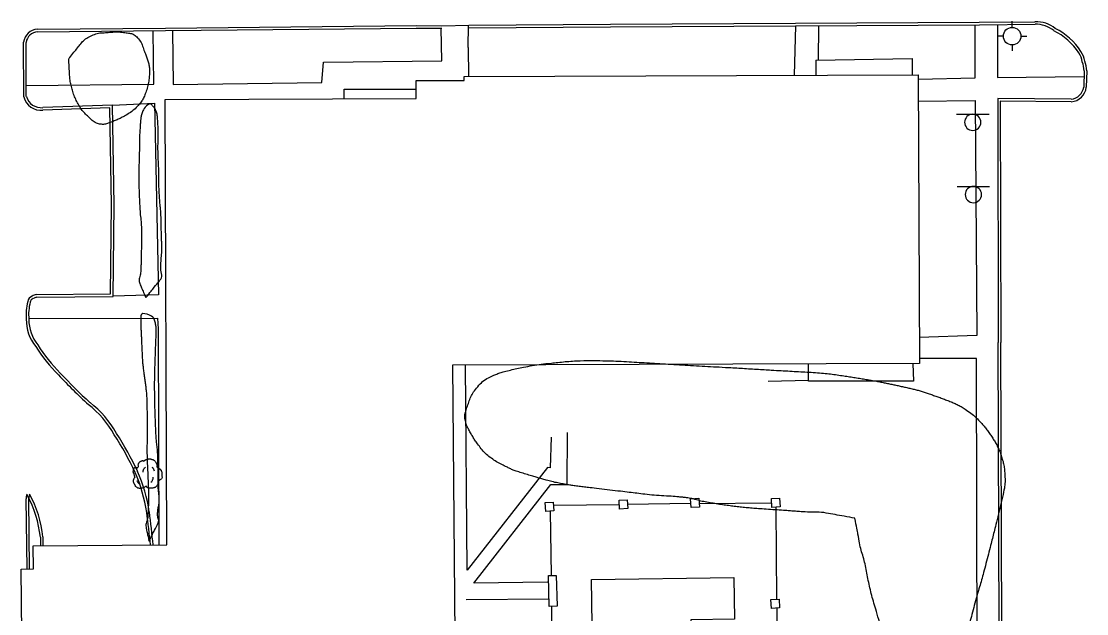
# Model space of a CAD drawing. Extents: x 2145380 to 2157287, y 139568 to 149130.
# Drawn here: x 2151031 to 2151275.5, y 145213.1 to 145349.2 of the extents above; entities that cross this region are included whole.
import ezdxf

# ---------------------------------------------------------------- set-up
doc = ezdxf.new("R2010")
doc.units = 0
for name, color, linetype in [('TOPO_Asphalt', 7, 'Continuous'), ('TOPO_Building', 7, 'Continuous'), ('TOPO_Concrete', 7, 'Continuous'), ('TOPO_Curb Back', 7, 'Continuous'), ('TOPO_Fence', 7, 'Continuous'), ('TOPO_Shrub', 7, 'Continuous'), ('TOPO_Sidewalk', 7, 'Continuous'), ('TOPO_Sign', 7, 'Continuous'), ('TOPO_Tree', 7, 'Continuous'), ('TOPO_Tree Line', 7, 'Continuous'), ('TOPO_Wall Freestanding', 7, 'Continuous'), ('TOPO_Water Fire Hydrant', 7, 'Continuous')]:
    doc.layers.add(name, color=color, linetype=linetype)

# ---------------------------------------------------------------- blocks, each defined once
blk = doc.blocks.new('FIRHYD')
at = {"layer": 'TOPO_Water Fire Hydrant'}
for p, q in [((0, 10.2), (0, 17.3)), ((10.2, 0), (17.3, 0)), ((-10.2, 0), (-17.3, 0)), ((0, -10.2), (0, -17.3))]:
    blk.add_line(p, q, dxfattribs=at)
blk.add_circle((0, 0), 10.2, dxfattribs=at)
blk = doc.blocks.new('TREE')
at = {"layer": 'TOPO_Tree'}
for points in [[(-14.1, -0.4), (-14.2, 0.5), (-14.4, 1.4), (-14.6, 2.3), (-14.8, 3.2), (-15.5, 4), (-15.7, 4.9), (-15.8, 5.6), (-15.7, 6.3), (-15.7, 7), (-15.6, 7.9), (-15.7, 8.8), (-15.1, 9.7), (-14.6, 10.4), (-13.8, 10.5), (-13, 10.7), (-12.2, 11), (-11.1, 10), (-10.4, 10.7), (-9.4, 11.7), (-10.3, 13.3), (-9.8, 14.4), (-9.6, 15.1), (-9.3, 15.9), (-8.8, 16.5), (-8.2, 17.3), (-7.5, 17.7), (-6.7, 18.1), (-6.1, 18.4), (-5.6, 18.6), (-5.1, 18.7), (-4.5, 18.7), (-4, 18.5), (-3.5, 18.1)], [(-3.5, 17.6), (-3.1, 18.3), (-2.6, 18.8), (-1.9, 19.2), (-1, 19.7), (-0.2, 20), (0.7, 20.2), (1.6, 20.5), (2.5, 20.8), (3.4, 20.8), (4.1, 20.7), (4.8, 20.5), (5.5, 20.2), (6.4, 19.9), (7.3, 19.7), (8.2, 19.2), (9.4, 18.4), (10, 17.2), (10.8, 16), (11.2, 15.3), (11.6, 14.6), (11.9, 13.9), (12.2, 13.1), (11.4, 12), (11.9, 11.2), (12, 11), (12.2, 10.9), (12.4, 10.7), (12.9, 10.4), (13.5, 10), (14, 9.7), (14.7, 9.2), (15.4, 8.7), (16.1, 8.1), (16.7, 7.5), (16.9, 6.7), (17.1, 6), (17.6, 4.4), (17.7, 2.8), (17.7, 1.2), (17.7, -0.2), (17.8, -2.2), (16.6, -3), (15.5, -3.8), (14.3, -4.6), (13.2, -5.3)], [(13.2, -5.3), (13.3, -5.8), (13.4, -6.3), (13.4, -6.7), (13.8, -8.5), (12.2, -10), (10.8, -11.5), (10, -12.3), (9.1, -12.8), (8.2, -13.1), (6, -13.8), (3.3, -13.6), (1.3, -13.1), (0.5, -12.9), (-0.1, -11.4), (-0.8, -11.5), (-2, -11.6), (-3.3, -12.8), (-4.5, -13.1), (-6.1, -13.5), (-7.8, -14), (-9.3, -13.6), (-11.4, -13.1), (-12.8, -11.4), (-14.1, -9.4), (-15.3, -7.3), (-15.6, -5.1), (-15.1, -3), (-14.9, -1.9), (-13.9, -0.8), (-13.5, 0.1)], [(-4.2, 5.1), (-4.5, 6.1), (-4.3, 7.2), (-3.8, 8.2), (-3.3, 9.3), (-2.7, 10.3), (-1.6, 11)], [(5.9, 11.2), (6.5, 10.7), (7, 10.2), (7.4, 9.5), (7.9, 8.6), (8.3, 7.6), (8.5, 6.6)], [(-11.4, -4.5), (-11.5, -5.4), (-11, -6.3), (-10.1, -7.2), (-9.3, -8), (-8.5, -8.3), (-7.7, -8.1)], [(4.8, -6.3), (5.7, -5.7), (6.3, -4.9), (6.8, -3.9), (7.4, -2.8), (7.6, -1.7), (7.5, -0.6)]]:
    blk.add_open_spline(points, degree=3, dxfattribs=at)

msp = doc.modelspace()

# ---------------------------------------------------------------- linework, layer by layer
at = {"layer": 'TOPO_Asphalt'}
msp.add_line((2151127.51, 145348.14), (2151133.74, 145348.24), dxfattribs=at)
at = {"layer": 'TOPO_Building'}
msp.add_lwpolyline([(2151064.39, 145228.91), (2151063.98, 145331.21), (2151121.6, 145331.44), (2151121.59, 145335.53), (2151132.67, 145335.58), (2151132.67, 145336.45), (2151236.86, 145336.86), (2151237.13, 145270.58), (2151129.94, 145270.15), (2151131.51, 145092.77), (2151237.77, 145093.71), (2151238.35, 145027.44), (2151123.26, 145026.42), (2151123.22, 145031.22), (2151065.97, 145030.71), (2151064.5, 145196.3), (2151033.07, 145196.02), (2151033.03, 145201.03), (2151031.19, 145201.01), (2151030.99, 145223.32), (2151033.76, 145223.35), (2151033.72, 145228.64)], close=True, dxfattribs=at)
at = {"layer": 'TOPO_Concrete'}
msp.add_line((2151213.37, 145340.23), (2151213.37, 145336.77), dxfattribs=at)
for points in [[(2151213.37, 145340.23), (2151235.45, 145340.62), (2151235.46, 145336.86)], [(2151105.1, 145331.37), (2151105.12, 145333.57), (2151121.59, 145333.59)], [(2151235.64, 145270.57), (2151235.82, 145266.51), (2151211.66, 145266.46), (2151211.65, 145270.48)]]:
    msp.add_lwpolyline(points, dxfattribs=at)
msp.add_lwpolyline([(2151161.88, 145220.92), (2151194.54, 145221.41), (2151194.69, 145211.82), (2151184.71, 145211.67), (2151185.27, 145174.68), (2151162.58, 145174.34)], close=True, dxfattribs=at)
at = {"layer": 'TOPO_Curb Back'}
for points in [[(2151133.74, 145348.24), (2151166.27, 145348.47), (2151208.71, 145348.71), (2151250.89, 145348.96), (2151263.67, 145349.06)], [(2151133.74, 145347.64), (2151166.27, 145347.87), (2151208.71, 145348.11), (2151250.9, 145348.36), (2151263.68, 145348.46)], [(2151034.69, 145347.34), (2151064.11, 145347.61), (2151121.64, 145348.21), (2151127.51, 145348.14)], [(2151034.71, 145346.74), (2151064.11, 145347.01), (2151121.64, 145347.61), (2151127.5, 145347.54)], [(2151031.54, 145331.78), (2151031.5, 145344.33)], [(2151032.14, 145331.87), (2151032.1, 145344.3)], [(2151274.94, 145337.78), (2151274.85, 145334.05)], [(2151275.54, 145337.78), (2151275.45, 145334.01)], [(2151271.98, 145331.25), (2151255.12, 145331.41), (2151255.25, 145275.35)], [(2151034.43, 145286.38), (2151051.47, 145286.54), (2151051.67, 145306.96), (2151051.33, 145329.26), (2151035.95, 145328.72)], [(2151034.49, 145285.78), (2151052.07, 145285.95), (2151052.27, 145306.96), (2151051.92, 145329.88), (2151035.92, 145329.32)], [(2151272.01, 145330.65), (2151255.72, 145330.8), (2151255.85, 145275.35)], [(2151037.49, 145014.35), (2151068.9, 145014.47), (2151115.97, 145014.82), (2151130.4, 145014.91), (2151184.73, 145015.41), (2151239.02, 145015.66), (2151256.37, 145015.49), (2151256.3, 145028.34), (2151256.14, 145085.59), (2151255.73, 145143.05), (2151255.49, 145209.45), (2151255.25, 145275.35)], [(2151037.54, 145013.75), (2151068.9, 145013.87), (2151115.98, 145014.22), (2151130.41, 145014.31), (2151184.73, 145014.81), (2151239.02, 145015.06), (2151256.98, 145014.88), (2151256.9, 145028.35), (2151256.74, 145085.59), (2151256.33, 145143.05), (2151256.09, 145209.45), (2151255.85, 145275.35)], [(2151032.3, 145223.33), (2151032.08, 145239.44)], [(2151032.9, 145223.34), (2151032.68, 145239.46)], [(2151035.36, 145230.67), (2151035.36, 145228.65)], [(2151035.96, 145230.7), (2151035.96, 145228.66)]]:
    msp.add_lwpolyline(points, dxfattribs=at)
for centre, radius, start, end in [((2151263.85, 145341.86), 7.21, 51.5896, 91.3721), ((2151263.85, 145341.86), 6.61, 51.0693, 91.4098), ((2151034.85, 145343.97), 3.37, 92.6857, 173.8646), ((2151034.85, 145343.97), 2.77, 92.9078, 173.2136), ((2151261.45, 145333.92), 14.63, 32.9602, 63.3988), ((2151261.45, 145333.92), 15.23, 33.0029, 63.1588), ((2151269.84, 145339.14), 4.75, 8.4131, 35.1783), ((2151269.84, 145339.14), 5.35, 9.0531, 35.0475), ((2151267.96, 145337.48), 6.99, 2.449, 19.6819), ((2151267.96, 145337.48), 7.59, 2.2946, 19.24), ((2151271.62, 145334.49), 3.26, 276.2909, 352.2726), ((2151271.62, 145334.49), 3.86, 275.7371, 352.7842), ((2151035.63, 145332.95), 4.25, 196.0845, 274.4061), ((2151035.63, 145332.95), 3.65, 197.3505, 274.592), ((2151034.19, 145284.41), 1.77, 113.7829, 168.5349), ((2151034.19, 145284.41), 1.17, 112.2361, 169.2665), ((2151034.96, 145283.48), 2.95, 100.3345, 120.1208), ((2151034.96, 145283.48), 2.35, 101.5177, 120.9674), ((2151043.94, 145281.77), 11.87, 165.3851, 185.2604), ((2151043.94, 145281.77), 11.27, 165.2936, 185.2619), ((2151041.98, 145280.66), 9.86, 179.7322, 218.8615), ((2151041.98, 145280.66), 9.26, 179.7316, 219.096), ((2151063.38, 145292.35), 34.13, 211.5781, 225.6358), ((2151063.37, 145292.34), 33.52, 211.5108, 225.6631), ((2151117.64, 145339.86), 106.18, 222.6301, 227.8436), ((2151117.68, 145339.91), 105.65, 222.6239, 227.8316), ((2151031.88, 145242.71), 23.45, 29.324, 51.8371), ((2151031.88, 145242.71), 24.05, 29.3654, 51.7849), ((2150982.77, 145209.75), 82.54, 25.6864, 32.577), ((2150982.8, 145209.77), 83.11, 25.6761, 32.5672), ((2151021.08, 145230.23), 39.78, 8.9872, 22.9984), ((2151021.08, 145230.23), 39.18, 8.9986, 22.9783), ((2151034.17, 145239.56), 2.09, 151.2815, 183.2409), ((2151010.27, 145228.05), 25.23, 5.9575, 28.9883), ((2151034.17, 145239.56), 1.49, 151.2832, 183.6927), ((2151010.27, 145228.05), 25.83, 5.8892, 28.9869), ((2150852.72, 145209.13), 208.85, 5.4249, 7.4921), ((2150852.72, 145209.13), 209.45, 5.4108, 7.4942)]:
    msp.add_arc(centre, radius, start, end, dxfattribs=at)
at = {"layer": 'TOPO_Fence'}
for p, q in [((2151184.69, 145238.37), (2151170.16, 145238.2)), ((2151186.58, 145238.39), (2151203.22, 145238.58)), ((2151152.66, 145221.85), (2151152.49, 145236.66)), ((2151153.16, 145238.01), (2151168.27, 145238.18)), ((2151204.17, 145237.56), (2151204.37, 145216.41)), ((2151153.4, 145158.12), (2151152.74, 145214.78)), ((2151204.39, 145214.39), (2151204.54, 145198.06))]:
    msp.add_line(p, q, dxfattribs=at)
at = {"layer": 'TOPO_Shrub'}
for points in [[(2151059.56, 145285.68), (2151059.56, 145285.68), (2151059.14, 145286.67), (2151058.72, 145287.66), (2151058.3, 145288.65), (2151057.87, 145289.66), (2151058.38, 145290.84), (2151058.41, 145291.93), (2151058.45, 145292.86), (2151058.48, 145293.79), (2151058.51, 145294.71), (2151058.54, 145295.76), (2151058.54, 145296.8), (2151058.55, 145297.85), (2151058.57, 145299.05), (2151058.59, 145300.26), (2151058.56, 145301.47), (2151058.51, 145303.11), (2151058.28, 145304.73), (2151058.19, 145306.37), (2151058.13, 145307.39), (2151058.08, 145308.4), (2151058.05, 145309.42), (2151058.01, 145310.47), (2151057.98, 145311.51), (2151057.98, 145312.55), (2151057.97, 145314.03), (2151057.98, 145315.5), (2151058.02, 145316.98), (2151058.04, 145317.81), (2151058.07, 145318.65), (2151058.09, 145319.48), (2151058.11, 145320.45), (2151058.11, 145321.41), (2151058.13, 145322.37), (2151058.15, 145323.44), (2151058.24, 145324.5), (2151058.31, 145325.56), (2151058.37, 145326.42), (2151058.46, 145327.26), (2151058.71, 145328.11), (2151058.99, 145329.06), (2151060.46, 145330.47), (2151061.01, 145329.89), (2151061.53, 145329.32), (2151062.12, 145328.27), (2151062.21, 145327.34), (2151062.33, 145326.05), (2151062.39, 145324.77), (2151062.4, 145323.48), (2151062.4, 145321.82), (2151062.34, 145320.16), (2151062.39, 145318.49), (2151062.42, 145317.31), (2151062.51, 145316.12), (2151062.54, 145314.93), (2151062.57, 145313.73), (2151062.54, 145312.52), (2151062.58, 145311.31), (2151062.62, 145310.15), (2151062.7, 145308.99), (2151062.78, 145307.83), (2151062.85, 145306.86), (2151062.99, 145305.9), (2151063.03, 145304.92), (2151063.09, 145303.43), (2151063.1, 145301.94), (2151063.15, 145300.44), (2151063.17, 145299.59), (2151063.21, 145298.73), (2151063.23, 145297.88), (2151063.27, 145296.36), (2151063.1, 145294.83), (2151063.02, 145293.31), (2151062.95, 145292.01), (2151063.46, 145290.43), (2151062.63, 145289.43), (2151061.61, 145288.18), (2151060.58, 145286.93), (2151059.56, 145285.68)], [(2151060.3, 145229.74), (2151060.11, 145230.65), (2151059.91, 145231.55), (2151059.72, 145232.45), (2151059.48, 145233.53), (2151059.99, 145234.64), (2151060.04, 145235.74), (2151060.11, 145237.26), (2151060.24, 145238.78), (2151060.2, 145240.3), (2151060.16, 145241.79), (2151060.1, 145243.29), (2151060.04, 145244.79), (2151059.98, 145246.33), (2151059.89, 145247.87), (2151059.85, 145249.42), (2151059.8, 145251.24), (2151059.9, 145253.07), (2151059.89, 145254.9), (2151059.88, 145255.94), (2151059.87, 145256.99), (2151059.86, 145258.03), (2151059.85, 145259.29), (2151059.83, 145260.55), (2151059.8, 145261.81), (2151059.78, 145262.96), (2151059.67, 145264.11), (2151059.54, 145265.25), (2151059.42, 145266.33), (2151059.22, 145267.4), (2151059.09, 145268.48), (2151058.96, 145269.57), (2151058.82, 145270.66), (2151058.77, 145271.76), (2151058.7, 145273.06), (2151058.64, 145274.35), (2151058.59, 145275.65), (2151058.54, 145276.57), (2151058.5, 145277.48), (2151058.46, 145278.39), (2151058.42, 145279.34), (2151058.4, 145280.29), (2151058.42, 145281.24), (2151058.45, 145282.32), (2151061.28, 145281.5), (2151061.58, 145280.44), (2151061.82, 145279.59), (2151062, 145278.74), (2151061.97, 145277.87), (2151061.9, 145276.04), (2151061.81, 145274.21), (2151061.76, 145272.37), (2151061.7, 145270.61), (2151061.64, 145268.85), (2151061.61, 145267.09), (2151061.58, 145265.61), (2151061.6, 145264.14), (2151061.63, 145262.66), (2151061.66, 145260.84), (2151061.72, 145259.01), (2151061.78, 145257.18), (2151061.82, 145256.07), (2151061.87, 145254.96), (2151061.93, 145253.85), (2151062, 145252.66), (2151062.19, 145251.49), (2151062.26, 145250.3), (2151062.33, 145249.1), (2151062.36, 145247.89), (2151062.38, 145246.68), (2151062.4, 145245.52), (2151062.37, 145244.36), (2151062.38, 145243.2), (2151062.39, 145241.85), (2151062.62, 145240.5), (2151062.62, 145239.15), (2151062.62, 145238.19), (2151062.35, 145237.23), (2151062.27, 145236.26), (2151062.2, 145235.4), (2151062.68, 145234.43), (2151062.28, 145233.65), (2151061.62, 145232.35), (2151060.96, 145231.04), (2151060.3, 145229.74)]]:
    msp.add_open_spline(points, degree=3, dxfattribs=at)
at = {"layer": 'TOPO_Sidewalk'}
for p, q in [((2151133.59, 145343.15), (2151133.62, 145348.24)), ((2151208.67, 145348.11), (2151208.43, 145336.75)), ((2151213.97, 145340.24), (2151214.08, 145348.14)), ((2151062.38, 145278.51), (2151062.57, 145228.89)), ((2151211.66, 145266.62), (2151202.4, 145266.45)), ((2151133.07, 145216.32), (2151152.14, 145216.51))]:
    msp.add_line(p, q, dxfattribs=at)
for points in [[(2151255.09, 145348.39), (2151255.04, 145336.25), (2151274.91, 145336.45)], [(2151032.13, 145334.44), (2151061.41, 145334.72), (2151061.27, 145346.98)], [(2151065.66, 145347.03), (2151065.87, 145334.64), (2151099.96, 145335.12), (2151100.33, 145339.73), (2151127.53, 145340.06), (2151127.37, 145347.54)], [(2151236.86, 145335.86), (2151249.95, 145336.18), (2151249.94, 145348.35)], [(2151051.92, 145329.88), (2151061.6, 145330.38), (2151062.47, 145286.3), (2151052.07, 145286.01)], [(2151236.88, 145330.77), (2151249.95, 145330.97), (2151250.32, 145276.95), (2151237.1, 145276.56)], [(2151032.71, 145280.88), (2151062.25, 145280.94), (2151062.38, 145278.51)], [(2151152.63, 145253.64), (2151152.39, 145246.55), (2151151.79, 145246.63), (2151133.31, 145223.05), (2151132.96, 145270.25)], [(2151237.78, 145092.05), (2151251.09, 145092.44), (2151250.83, 145140.43), (2151250.39, 145203.04), (2151250.27, 145271.68), (2151237.12, 145271.71)], [(2151151.8, 145220.34), (2151134.89, 145220.08), (2151152.55, 145242.77), (2151156.32, 145242.79), (2151156.4, 145254.7)]]:
    msp.add_lwpolyline(points, dxfattribs=at)
at = {"layer": 'TOPO_Sign'}
for points in [[(2151245.64, 145327.81), (2151253.14, 145327.82)], [(2151249.39, 145327.81), (2151249.39, 145327.81)], [(2151247.53, 145325.95), (2151247.53, 145325.95)], [(2151249.39, 145324.08), (2151249.39, 145324.08)], [(2151251.26, 145325.95), (2151251.26, 145325.95)], [(2151245.78, 145311.23), (2151253.27, 145311.24)], [(2151247.66, 145309.36), (2151247.66, 145309.36)], [(2151249.53, 145311.23), (2151249.53, 145311.23)], [(2151251.4, 145309.36), (2151251.4, 145309.36)], [(2151249.53, 145307.49), (2151249.53, 145307.49)]]:
    msp.add_lwpolyline(points, dxfattribs=at)
for centre, start, end in [((2151249.39, 145325.95), 90, 180), ((2151249.39, 145325.95), 360, 90), ((2151249.39, 145325.95), 180, 270), ((2151249.39, 145325.95), 270, 0), ((2151249.53, 145309.36), 90, 180), ((2151249.53, 145309.36), 180, 270), ((2151249.53, 145309.36), 360, 90), ((2151249.53, 145309.36), 270, 0)]:
    msp.add_arc(centre, 1.87, start, end, dxfattribs=at)
at = {"layer": 'TOPO_Tree Line'}
for points in [[(2151041.88, 145340.57), (2151041.95, 145339.31), (2151042.02, 145338.05), (2151042.08, 145336.79), (2151042.15, 145335.61), (2151042.43, 145334.47), (2151042.74, 145333.32), (2151043.07, 145332.1), (2151043.6, 145331), (2151044.23, 145329.89), (2151044.81, 145328.86), (2151045.5, 145328.04), (2151046.4, 145327.2), (2151047.26, 145326.39), (2151048.2, 145325.64), (2151049.24, 145325.52), (2151050.07, 145325.43), (2151050.98, 145325.74), (2151051.8, 145326.07), (2151052.76, 145326.45), (2151053.68, 145326.83), (2151054.59, 145327.35), (2151055.8, 145328.04), (2151056.87, 145328.8), (2151057.84, 145329.85), (2151058.57, 145330.63), (2151059.05, 145331.49), (2151059.42, 145332.48), (2151059.91, 145333.77), (2151060.21, 145335.06), (2151060.35, 145336.39), (2151060.44, 145337.29), (2151060.47, 145338.22), (2151060.28, 145339.12), (2151060.08, 145340.08), (2151059.73, 145340.98), (2151059.38, 145341.91), (2151058.91, 145343.14), (2151058.58, 145344.31), (2151057.63, 145345.39), (2151056.95, 145346.15), (2151056.03, 145346.39), (2151055.12, 145346.52), (2151053.73, 145346.72), (2151052.32, 145346.72), (2151050.93, 145346.61), (2151049.66, 145346.51), (2151048.38, 145346.45), (2151047.15, 145345.87), (2151045.96, 145345.32), (2151045.03, 145344.5), (2151044.26, 145343.53), (2151043.47, 145342.54), (2151042.67, 145341.55), (2151041.88, 145340.57), (2151041.88, 145340.57)], [(2151222.35, 145235.02), (2151222.71, 145233.1), (2151223.06, 145231.19), (2151223.42, 145229.27), (2151223.72, 145227.66), (2151224.29, 145226.12), (2151224.66, 145224.53), (2151225.04, 145222.84), (2151225.31, 145221.13), (2151225.69, 145219.44), (2151226.08, 145217.68), (2151226.58, 145215.95), (2151227.07, 145214.21), (2151227.77, 145211.76), (2151228.68, 145209.42), (2151229.8, 145207.1), (2151230.4, 145205.85), (2151231.29, 145204.86), (2151232.28, 145203.84), (2151233.09, 145203.01), (2151233.94, 145202.4), (2151234.98, 145201.87), (2151237.07, 145200.81), (2151239.44, 145200.49), (2151241.58, 145200.78), (2151242.54, 145200.91), (2151243.53, 145201.26), (2151244.32, 145202.05), (2151245.22, 145202.96), (2151245.73, 145203.89), (2151246.23, 145204.94), (2151246.72, 145205.97), (2151247.21, 145206.99), (2151247.61, 145208.05), (2151248.03, 145209.15), (2151248.45, 145210.24), (2151248.77, 145211.36), (2151249.36, 145213.43), (2151249.87, 145215.52), (2151250.46, 145217.59), (2151250.92, 145219.22), (2151251.44, 145220.84), (2151251.87, 145222.48), (2151252.43, 145224.6), (2151252.97, 145226.72), (2151253.51, 145228.84), (2151253.9, 145230.36), (2151254.28, 145231.87), (2151254.67, 145233.39), (2151255.33, 145235.98), (2151255.92, 145238.59), (2151256.5, 145241.21), (2151256.81, 145242.61), (2151256.81, 145244.07), (2151256.73, 145245.5), (2151256.65, 145246.64), (2151256.43, 145247.77), (2151256.08, 145248.89), (2151255.76, 145249.92), (2151255.39, 145250.89), (2151254.89, 145251.84), (2151254.39, 145252.76), (2151253.84, 145253.63), (2151253.24, 145254.49), (2151252.64, 145255.34), (2151252.01, 145256.14), (2151251.31, 145256.92), (2151250.19, 145258.13), (2151248.97, 145259.19), (2151247.59, 145260.09), (2151246.72, 145260.65), (2151245.84, 145261.14), (2151244.9, 145261.53), (2151243.9, 145261.94), (2151242.89, 145262.34), (2151241.87, 145262.71), (2151240.89, 145263.06), (2151239.91, 145263.41), (2151238.92, 145263.74), (2151238.01, 145264.05), (2151237.11, 145264.34), (2151236.18, 145264.57), (2151235.21, 145264.81), (2151234.22, 145265.03), (2151233.24, 145265.24), (2151232.26, 145265.46), (2151231.28, 145265.68), (2151230.3, 145265.88), (2151229.3, 145266.09), (2151228.3, 145266.29), (2151227.29, 145266.48), (2151226.1, 145266.7), (2151224.91, 145266.91), (2151223.71, 145267.1), (2151222.42, 145267.31), (2151221.12, 145267.51), (2151219.82, 145267.7), (2151218.27, 145267.93), (2151216.73, 145268.16), (2151215.18, 145268.3), (2151213.27, 145268.47), (2151211.36, 145268.58), (2151209.44, 145268.69), (2151207.42, 145268.81), (2151205.39, 145268.92), (2151203.37, 145269.03), (2151199.74, 145269.25), (2151196.11, 145269.47), (2151192.48, 145269.68), (2151189.86, 145269.83), (2151187.25, 145269.94), (2151184.63, 145270.1), (2151182.05, 145270.25), (2151179.47, 145270.42), (2151176.89, 145270.57), (2151174.57, 145270.71), (2151172.25, 145270.85), (2151169.92, 145270.98), (2151167.5, 145271.12), (2151165.06, 145271.19), (2151162.63, 145271.22), (2151159.24, 145271.25), (2151155.85, 145270.99), (2151152.45, 145270.63), (2151150.35, 145270.41), (2151148.28, 145270.08), (2151146.2, 145269.69), (2151144.73, 145269.42), (2151143.3, 145269.04), (2151141.85, 145268.66), (2151140.86, 145268.4), (2151139.91, 145268.06), (2151138.96, 145267.63), (2151137.47, 145266.94), (2151136.28, 145265.9), (2151135.23, 145264.55), (2151134.38, 145263.46), (2151133.93, 145262.3), (2151133.5, 145261.04), (2151133.09, 145259.83), (2151132.69, 145258.52), (2151132.95, 145257.33), (2151133.16, 145256.4), (2151133.61, 145255.51), (2151134.1, 145254.64), (2151134.6, 145253.75), (2151135.09, 145252.93), (2151135.69, 145252.13), (2151136.56, 145250.96), (2151137.47, 145249.87), (2151138.64, 145248.99), (2151139.76, 145248.14), (2151140.95, 145247.49), (2151142.2, 145246.89), (2151142.97, 145246.52), (2151143.72, 145246.12), (2151144.52, 145245.86), (2151145.84, 145245.43), (2151147.16, 145245.03), (2151148.48, 145244.64), (2151149.37, 145244.38), (2151150.25, 145244.11), (2151151.14, 145243.86), (2151152.47, 145243.49), (2151153.81, 145243.17), (2151155.16, 145242.92), (2151156.14, 145242.73), (2151157.12, 145242.57), (2151158.1, 145242.45), (2151159.34, 145242.29), (2151160.57, 145242.14), (2151161.81, 145241.99), (2151164.26, 145241.7), (2151166.71, 145241.4), (2151169.15, 145241.11), (2151170.96, 145240.9), (2151172.76, 145240.68), (2151174.57, 145240.47), (2151176.81, 145240.2), (2151179.06, 145240.13), (2151181.31, 145239.95), (2151182.17, 145239.87), (2151183.03, 145239.8), (2151183.89, 145239.68), (2151185.27, 145239.48), (2151186.61, 145239.01), (2151187.99, 145238.76), (2151189.44, 145238.5), (2151190.89, 145238.25), (2151192.35, 145238.04), (2151193.67, 145237.85), (2151194.99, 145237.66), (2151196.32, 145237.53), (2151197.71, 145237.39), (2151199.11, 145237.27), (2151200.5, 145237.18), (2151202.49, 145237.04), (2151204.48, 145236.91), (2151206.47, 145236.77), (2151207.58, 145236.69), (2151208.7, 145236.6), (2151209.82, 145236.52), (2151211.97, 145236.36), (2151214.15, 145236.49), (2151216.27, 145236.11), (2151218.29, 145235.74), (2151220.32, 145235.38), (2151222.35, 145235.02), (2151222.35, 145235.02)]]:
    msp.add_open_spline(points, degree=3, dxfattribs=at)
at = {"layer": 'TOPO_Wall Freestanding'}
msp.add_line((2151133.59, 145343.15), (2151133.64, 145336.45), dxfattribs=at)
for points in [[(2151151.23, 145238.6), (2151153.11, 145238.72), (2151153.24, 145236.71), (2151151.36, 145236.58)], [(2151168.2, 145239.14), (2151170.09, 145239.27), (2151170.22, 145237.25), (2151168.34, 145237.12)], [(2151184.61, 145239.47), (2151186.5, 145239.6), (2151186.63, 145237.58), (2151184.75, 145237.46)], [(2151203.16, 145239.51), (2151205.04, 145239.64), (2151205.18, 145237.62), (2151203.29, 145237.5)], [(2151152.18, 145214.77), (2151151.99, 145221.83), (2151153.78, 145221.88), (2151153.97, 145214.82)], [(2151203.04, 145216.32), (2151204.92, 145216.45), (2151205.06, 145214.43), (2151203.17, 145214.3)]]:
    msp.add_lwpolyline(points, close=True, dxfattribs=at)

# ---------------------------------------------------------------- block references
at = {"layer": 'TOPO_Tree', "xscale": 0.19685000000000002, "yscale": 0.19685000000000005}
msp.add_blockref('TREE', (2151059.8, 145244.57), dxfattribs=at)
at = {"layer": 'TOPO_Water Fire Hydrant', "xscale": 0.19685000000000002, "yscale": 0.19685000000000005}
msp.add_blockref('FIRHYD', (2151258.43, 145345.74), dxfattribs=at)

doc.saveas('drawing.dxf')
